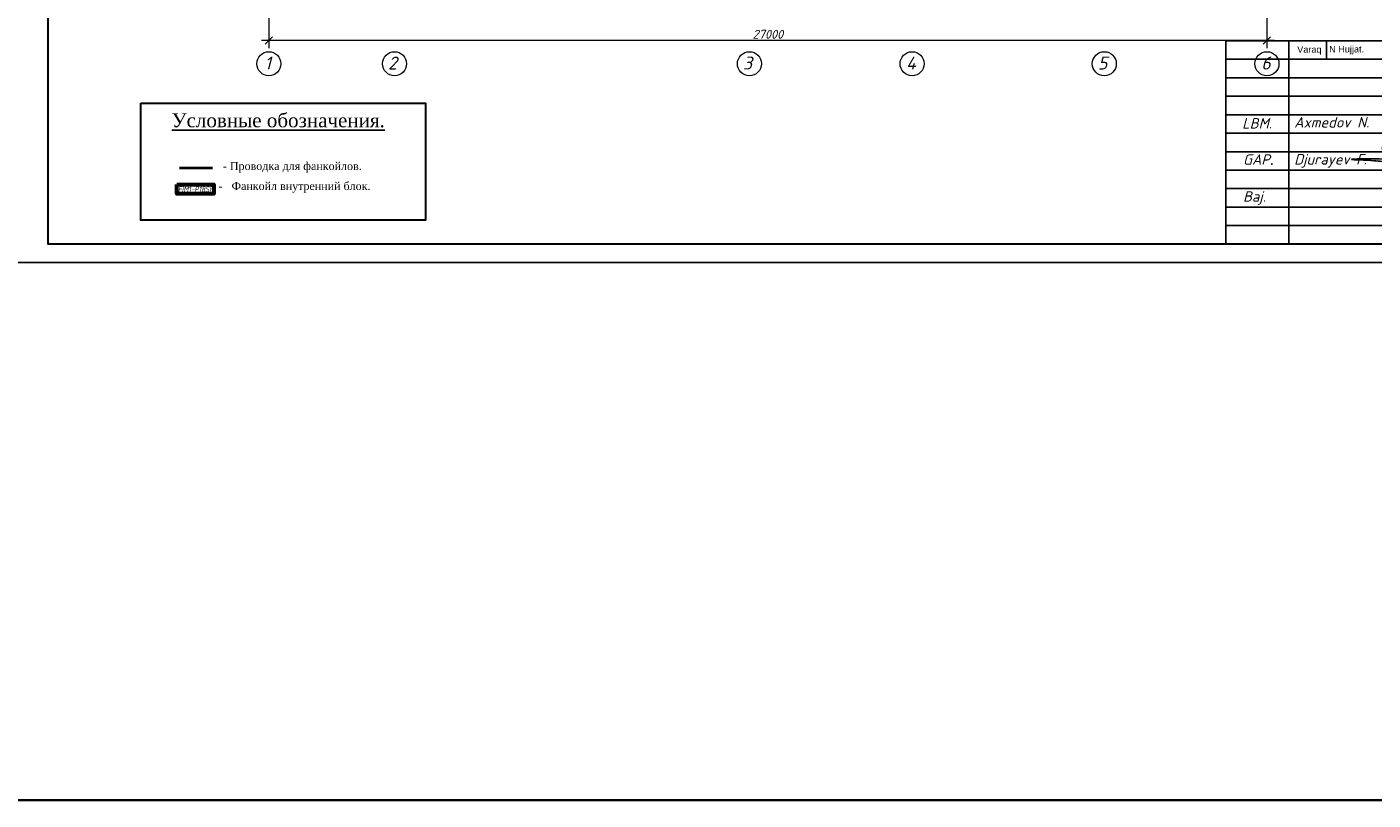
# Model space of a CAD drawing. Header units: millimetres. Extents: x 1114507 to 93926427, y 174473 to 817039.
# Tile 357 of 483: x 1832564 to 1868980, y 741235 to 762146. Entities that reach past the tile are written whole.
import ezdxf
from ezdxf.enums import TextEntityAlignment as Align

# ---------------------------------------------------------------- set-up
doc = ezdxf.new("R2010")
doc.units = ezdxf.units.MM
doc.linetypes.add('ACAD_ISO02W100', pattern=[15, 12, -3])
doc.layers.add('(002) Рамка', color=7, linetype='Continuous')
doc.layers.add('chiller fankoyl', color=7, linetype='Continuous')
for name, color, linetype, lineweight in [('.освишения.А.', 1, 'Continuous', 30), ('PLAN', 250, 'Continuous', 25), ('Radiator', 40, 'Continuous', 60), ('электрика', 5, 'Continuous', 50)]:
    doc.layers.add(name, color=color, linetype=linetype, lineweight=lineweight)
doc.styles.add('arial', font='arial.ttf', dxfattribs={"height": 300})
doc.styles.add('ISOC-330-0.77', font='isocpeui.ttf', dxfattribs={"width": 0.77, "height": 330})
doc.styles.get("Standard").update_dxf_attribs({"font": 'isocpeui.ttf'})
doc.styles.add('TIMES', font='times.ttf')
doc.styles.add('WMF-Times New Roman0', font='times.ttf')

# ---------------------------------------------------------------- blocks, each defined once
blk = doc.blocks.new('rgsxhy')
at = {"color": 5}
for points in [[(30159764, 9369979), (30160729, 9371976), (30160134, 9373086), (30160845, 9375073), (30160529, 9371279), (30160336, 9368855), (30159821, 9367832), (30159766, 9369571), (30165013, 9370643)], [(30158318, 9372237), (30158292, 9372259), (30158313, 9372993), (30158693, 9372536), (30159097, 9372756), (30158930, 9370820), (30158827, 9369247), (30158463, 9369143), (30158559, 9369856), (30159235, 9371184), (30159510, 9371288), (30159540, 9370947), (30159450, 9370679), (30159339, 9370650), (30159361, 9370924), (30159747, 9371281), (30159933, 9371214), (30159918, 9370984), (30159866, 9370709), (30159740, 9370650), (30159740, 9370910), (30160119, 9371295), (30160364, 9371221), (30160282, 9370791), (30160134, 9370702), (30160156, 9370902), (30160253, 9371169), (30160416, 9371266), (30160624, 9371251), (30160631, 9370947), (30160520, 9370739), (30160416, 9370746), (30160527, 9370999), (30160698, 9371199), (30160869, 9371251), (30161010, 9371117), (30161025, 9370828), (30160854, 9370717), (30160832, 9370976), (30160958, 9371184), (30161196, 9371429), (30161627, 9371986), (30161567, 9372349), (30161322, 9370056), (30161196, 9369744), (30161032, 9369450), (30160943, 9369915), (30161107, 9370464), (30161478, 9371132), (30161961, 9371429), (30162250, 9371221), (30162198, 9370761), (30161687, 9370666), (30161515, 9370590), (30161433, 9370590), (30162154, 9370635), (30162280, 9370516), (30162243, 9370197), (30162028, 9370012), (30161575, 9370012), (30161352, 9370012), (30161322, 9370071)], [(30158109, 9371020), (30157190, 9371107), (30154479, 9371260), (30157795, 9371310), (30158983, 9371230), (30160506, 9371280), (30167135, 9371184), (30164561, 9371384), (30162918, 9371683), (30163073, 9372004)], [(30163692, 9371398), (30163961, 9372626), (30163708, 9372145), (30164262, 9372436), (30164117, 9370650), (30164117, 9371236), (30164841, 9371318), (30164871, 9371483), (30164848, 9371138), (30165028, 9371176), (30165036, 9371416), (30165013, 9370643)]]:
    blk.add_spline(points, degree=3, dxfattribs=at)
blk = doc.blocks.new('dhyjfyuk')
for p, q in [((4383414, -1184524), (4383414, -1212024)), ((4383414, -1184524), (4383414, -1212024)), ((4383414, -1184524), (4383414, -1212024)), ((4475914, -1184524), (4383414, -1184524)), ((4391914, -1184524), (4391914, -1212024)), ((4391914, -1184524), (4391914, -1212024)), ((4397013, -1184524), (4397013, -1187024)), ((4415914, -1187024), (4383414, -1187024)), ((4415914, -1189524), (4383414, -1189524)), ((4415914, -1192024), (4383414, -1192024)), ((4415914, -1194524), (4383414, -1194524)), ((4383414, -1197024), (4475914, -1197024)), ((4383414, -1199524), (4415914, -1199524)), ((4383414, -1202024), (4415914, -1202024)), ((4383414, -1204524), (4475914, -1204524)), ((4383414, -1207024), (4415914, -1207024)), ((4383414, -1209524), (4415914, -1209524))]:
    blk.add_line(p, q)
at = {"lineweight": 9, "xscale": 1.125175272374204, "yscale": 1.125175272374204, "zscale": 1.125175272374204}
blk.add_blockref('rgsxhy', (-29528647, -11744878), dxfattribs=at)
at = {"linetype": 'ACAD_ISO02W100', "lineweight": 5, "ltscale": 70, "char_height": 883.9, "attachment_point": 1, "style": 'arial'}
for s, insert in [('Varaq', (4393061, -1185254)), ('N Hujjat.', (4397374, -1185220))]:
    blk.add_mtext(s, dxfattribs=dict(at, insert=insert))
at = {"style": 'WMF-Times New Roman0'}
for s, insert, char_height, width, attachment_point in [('\\pi924.63548;{\\fISOCPEUR|b0|i1|c0|p34;Samarqand viloyati Toyloq tumani "\\fISOCPEUR|b0|i1|c204|p34;Хо\\fISOCPEUR|b0|i1|c0|p34;n\\fISOCPEUR|b0|i1|c204|p34;с\\fISOCPEUR|b0|i1|c0|p34;h\\fISOCPEUR|b0|i1|c204|p34;о\\fISOCPEUR|b0|i1|c0|p34;rb\\fISOCPEUR|b0|i1|c204|p34;о\\fISOCPEUR|b0|i1|c0|p34;g\'" \\fISOCPEUR|b0|i1|c204|p34;М\\fISOCPEUR|b0|i1|c0|p34;FY dagi 11-son \\P\\pi16770.62033;maktabni rekonstruksiya qilish. \\P\\pi11200.3173;(360 o\'quvchi o\'rinli qo\'shimcha bino qurish).}', (4415422, -1193420), 1400, 60812.6, 4), ('{\\fISOCPEUR|b0|i1|c0|p34;Axmedov N.}', (4392650, -1194845), 1414.29, 17081.22, 1), ('\\pi12888.864;{\\fTimes New Roman|b1|i0|c204|p18;\\C0;MCHJ\\P\\pi2815.884;\\C1;"PARVIZ  PROEKT  SERVIS"\\C0;\\P\\pi9383.364;Samarqand sh.\\C256; }', (4448452, -1205594), 1200, 29788.7, 1)]:
    blk.add_mtext(s, dxfattribs=dict(at, insert=insert, char_height=char_height, width=width, attachment_point=attachment_point))
at = {"attachment_point": 1}
for s, insert, char_height, width in [('{\\C1;LBM.}', (4385613, -1194981), 1414.3, 6256.98), ('{\\C1;GAP\\fTimes New Roman|b0|i0|c204|p18;.}', (4385736, -1199872), 1414.29, 6256.98), ('Djurayev F.', (4392650, -1199845), 1414.29, 10763.87), ('{\\C1;Baj.}', (4385736, -1204872), 1414.3, 6256.98)]:
    blk.add_mtext(s, dxfattribs=dict(at, insert=insert, char_height=char_height, width=width))
blk = doc.blocks.new('_Oblique')
at = {"color": 0, "linetype": 'ByBlock', "lineweight": -2}
blk.add_line((-0.5, -0.5), (0.5, 0.5), dxfattribs=at)
blk = doc.blocks.new('blok1qavmak')
at = {"color": 152, "lineweight": 0, "ltscale": 100}
for p, q in [((1491961, 766625), (1491961, 761576)), ((1518961, 766625), (1518961, 761576)), ((1519161, 761776), (1491761, 761776))]:
    blk.add_line(p, q, dxfattribs=at)
at = {"layer": 'PLAN', "color": 158, "lineweight": 0}
for centre in [(1491961, 761151), (1495361, 761151), (1504961, 761151), (1509361, 761151), (1514561, 761151), (1518961, 761151)]:
    blk.add_circle(centre, 325, dxfattribs=at)
at = {"color": 152, "lineweight": 0, "ltscale": 100, "xscale": 200, "yscale": 200, "zscale": 200, "rotation": 180}
blk.add_blockref('_Oblique', (1491961, 761776), dxfattribs=at)
at = {"color": 152, "lineweight": 0, "ltscale": 100, "xscale": 200, "yscale": 200, "zscale": 200}
blk.add_blockref('_Oblique', (1518961, 761776), dxfattribs=at)
at = {"color": 152, "lineweight": 0, "ltscale": 100, "insert": (1505461, 761948), "char_height": 240, "attachment_point": 5}
blk.add_mtext('27000', dxfattribs=at)
at = {"layer": 'PLAN', "lineweight": 0}
for s, p in [('1', (1491843, 760994)), ('2', (1495187, 760994)), ('3', (1504787, 760994)), ('4', (1509200, 760994)), ('5', (1514389, 760994)), ('6', (1518807, 760994))]:
    blk.add_text(s, height=350, dxfattribs=at).set_placement(p)
blk = doc.blocks.new('*U1763')
at = {"layer": 'Radiator', "color": 0, "lineweight": 60, "ltscale": 100}
blk.add_lwpolyline([(-500, 0), (500, 0), (500, 250), (-500, 250)], close=True, dxfattribs=at)
at = {"layer": 'Defpoints', "lineweight": 25, "style": 'ISOC-330-0.77', "width": 0.77, "flags": 1}
blk.add_attdef('ТИП', (-161, 299), '', height=150, dxfattribs=at)
at = {"layer": 'Defpoints', "color": 0, "lineweight": 25, "style": 'ISOC-330-0.77', "width": 0.77, "flags": 8}
blk.add_attdef('СЕК', text='', height=150, dxfattribs=at).set_placement((0, 129), align=Align.MIDDLE_CENTER)

msp = doc.modelspace()

# ---------------------------------------------------------------- linework, layer by layer
at = {"layer": '.освишения.А.', "lineweight": 30}
msp.add_lwpolyline([(1835645.7, 760086.2), (1843347.2, 760086.2), (1843347.2, 756921.4), (1835645.7, 756921.4)], close=True, dxfattribs=at)
at = {"color": 4, "lineweight": 40}
msp.add_line((1837581.3, 758328.8), (1836695, 758328.8), dxfattribs=at)
at = {"color": 5, "elevation": 0}
msp.add_lwpolyline([(1831140.1, 785471.7), (1883998.1, 785471.7), (1883998.1, 755771.7), (1831140.1, 755771.7)], close=True, dxfattribs=at)
at = {"color": 5, "lineweight": 30, "elevation": 0}
msp.add_lwpolyline([(1833140.1, 784971.7), (1883498.1, 784971.7), (1883498.1, 756271.7), (1833140.1, 756271.7)], close=True, dxfattribs=at)
at = {"layer": 'Defpoints', "color": 3, "linetype": 'ByBlock', "elevation": 0}
msp.add_lwpolyline([(1831140.1, 785471.7), (1873140.1, 785471.7), (1873140.1, 755771.7), (1831140.1, 755771.7)], close=True, dxfattribs=at)

# ---------------------------------------------------------------- block references
at = {"layer": '(002) Рамка', "lineweight": 50, "xscale": 0.1999999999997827, "yscale": 0.1999999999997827, "zscale": 0.1999999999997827}
for p in [(641167.3, 998676.5, 0), (699025.3, 998676.5, 0), (756883.3, 998676.5, 0), (814741.3, 998676.5, 0), (872599.3, 998676.5, 0), (930457.3, 998676.5, 0), (988315.3, 998676.5, 0)]:
    msp.add_blockref('dhyjfyuk', p, dxfattribs=at)
at = {"layer": 'chiller fankoyl', "color": 0, "lineweight": 30}
ref = msp.add_blockref('*U1763', (1837122.6, 757883.7), dxfattribs=dict(at, xscale=-1, rotation=180))
ref.add_attrib('СЕК', 'FIM1-P18SE', dxfattribs={"layer": 'Defpoints', "color": 0, "lineweight": 25, "height": 150, "style": 'ISOC-330-0.77', "width": 0.77}).set_placement((1837122.7, 757754.6), align=Align.MIDDLE_CENTER)

# ---------------------------------------------------------------- texts
at = {"color": 1, "insert": (1839362.6, 759615.8), "char_height": 376.688, "width": 8751.322, "attachment_point": 5, "line_spacing_factor": 0.8, "style": 'TIMES'}
msp.add_mtext('{\\LУсловные обозначения.}', dxfattribs=at)
at = {"layer": 'электрика', "color": 0, "lineweight": 18, "ltscale": 0.5, "style": 'TIMES'}
msp.add_text('- Проводка для фанкойлов.', height=215.25, dxfattribs=at).set_placement((1837865.2, 758276.6, 35387.3))
at = {"layer": 'электрика', "lineweight": 18, "ltscale": 0.5, "insert": (1839802.5, 757378.3), "char_height": 215.25, "width": 8751.322, "attachment_point": 5, "line_spacing_factor": 0.8, "style": 'TIMES'}
msp.add_mtext('{\\C7;-   \\C256;\\c0;Фанкойл внутренний блок.\\C7; \\P \\P \\P     }', dxfattribs=at)

# ---------------------------------------------------------------- next in the draw order: block references
at = {"color": 0}
msp.add_blockref('blok1qavmak', (347148, 0), dxfattribs=at)

# ---------------------------------------------------------------- next in the draw order: linework, layer by layer
at = {"color": 0, "lineweight": 35, "ltscale": 100}
msp.add_lwpolyline([(1114507.2, 817038.9), (2439942.4, 817038.9), (2439942.4, 741234.8), (1114507.2, 741234.8)], close=True, dxfattribs=at)

# ---------------------------------------------------------------- next in the draw order: block references
at = {"layer": '(002) Рамка', "lineweight": 50, "xscale": 0.1999999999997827, "yscale": 0.1999999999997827, "zscale": 0.1999999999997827}
for p in [(321235.3, 998676.5, 0), (368239.9, 998676.5, 0), (424263, 998676.5, 0), (480286.3, 998676.5, 0), (536309.5, 998676.5, 0), (583309.2, 998676.5, 0)]:
    msp.add_blockref('dhyjfyuk', p, dxfattribs=at)

doc.saveas('drawing.dxf')
